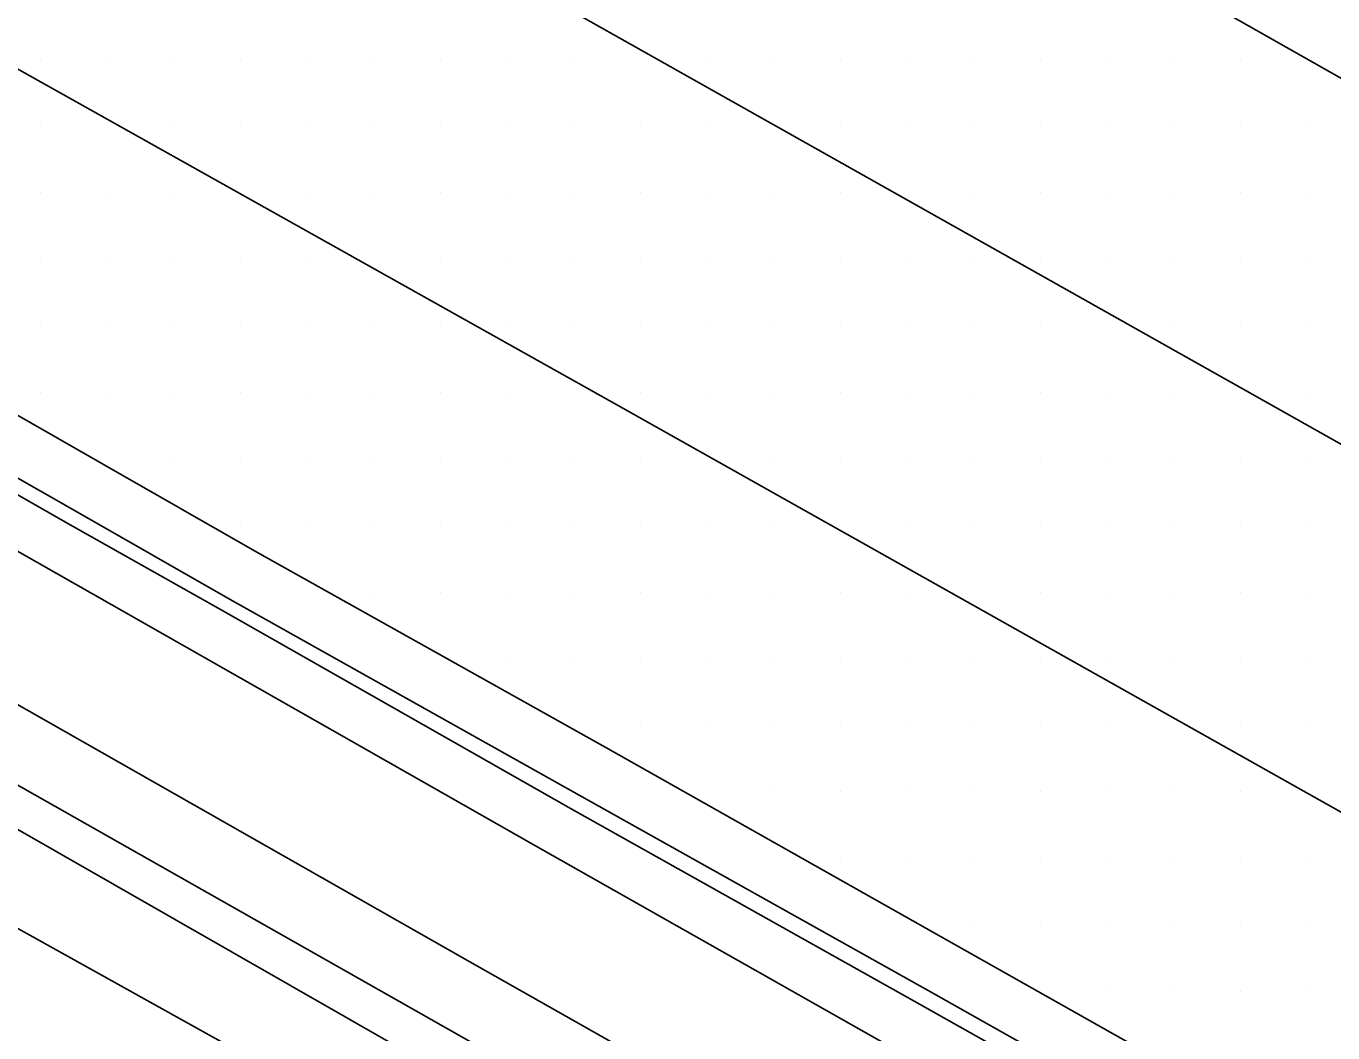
# Model space of a CAD drawing. Extents: x 1762120 to 1766775, y 709485 to 712965.
# Drawn here: x 1765923.22 to 1765972.23, y 710137.21 to 710174.99 of the extents above; entities that cross this region are included whole.
import ezdxf

# ---------------------------------------------------------------- set-up
doc = ezdxf.new("R2010")
doc.units = 0
for name, color, linetype in [('Exist DTM Drainline', 7, 'Continuous'), ('Exist DTM Scan Elevation Point', 7, 'Continuous'), ('Exist Roads Curbs', 7, 'Continuous'), ('Exist Roads EOP', 7, 'Continuous'), ('Exist Roads EOT', 7, 'Continuous'), ('PH Exist DTM Breakline', 7, 'Continuous')]:
    doc.layers.add(name, color=color, linetype=linetype)

msp = doc.modelspace()

# ---------------------------------------------------------------- linework, layer by layer
at = {"layer": 'Exist DTM Drainline'}
msp.add_lwpolyline([(1765839.474, 710210.709), (1765843.674, 710207.762), (1765856.041, 710199.271), (1765868.347, 710190.693), (1765878.788, 710183.355), (1765881.736, 710181.345), (1765885.894, 710178.963), (1765898.958, 710171.594), (1765912.027, 710164.23), (1765925.059, 710156.797), (1765930.876, 710153.465), (1765943.961, 710146.131), (1765957.049, 710138.804), (1765970.139, 710131.423), (1765983.209, 710124.062), (1765996.283, 710116.707), (1766009.34, 710109.323), (1766022.436, 710102.01)], dxfattribs=at)
at = {"layer": 'Exist DTM Scan Elevation Point'}
for p, q in [((1765923.75, 710173.75), (1765923.75, 710173.75)), ((1765926.25, 710173.75), (1765926.25, 710173.75)), ((1765928.75, 710173.75), (1765928.75, 710173.75)), ((1765931.25, 710173.75), (1765931.25, 710173.75)), ((1765933.75, 710173.75), (1765933.75, 710173.75)), ((1765936.25, 710173.75), (1765936.25, 710173.75)), ((1765938.75, 710173.75), (1765938.75, 710173.75)), ((1765941.25, 710173.75), (1765941.25, 710173.75)), ((1765943.75, 710173.75), (1765943.75, 710173.75)), ((1765948.75, 710173.75), (1765948.75, 710173.75)), ((1765951.25, 710173.75), (1765951.25, 710173.75)), ((1765953.75, 710173.75), (1765953.75, 710173.75)), ((1765956.25, 710173.75), (1765956.25, 710173.75)), ((1765958.75, 710173.75), (1765958.75, 710173.75)), ((1765961.25, 710173.75), (1765961.25, 710173.75)), ((1765963.75, 710173.75), (1765963.75, 710173.75)), ((1765966.25, 710173.75), (1765966.25, 710173.75)), ((1765968.75, 710173.75), (1765968.75, 710173.75)), ((1765923.75, 710171.25), (1765923.75, 710171.25)), ((1765928.75, 710171.25), (1765928.75, 710171.25)), ((1765931.25, 710171.25), (1765931.25, 710171.25)), ((1765933.75, 710171.25), (1765933.75, 710171.25)), ((1765936.25, 710171.25), (1765936.25, 710171.25)), ((1765938.75, 710171.25), (1765938.75, 710171.25)), ((1765941.25, 710171.25), (1765941.25, 710171.25)), ((1765943.75, 710171.25), (1765943.75, 710171.25)), ((1765946.25, 710171.25), (1765946.25, 710171.25)), ((1765948.75, 710171.25), (1765948.75, 710171.25)), ((1765953.75, 710171.25), (1765953.75, 710171.25)), ((1765956.25, 710171.25), (1765956.25, 710171.25)), ((1765958.75, 710171.25), (1765958.75, 710171.25)), ((1765961.25, 710171.25), (1765961.25, 710171.25)), ((1765963.75, 710171.25), (1765963.75, 710171.25)), ((1765966.25, 710171.25), (1765966.25, 710171.25)), ((1765968.75, 710171.25), (1765968.75, 710171.25)), ((1765971.25, 710171.25), (1765971.25, 710171.25)), ((1765923.75, 710168.75), (1765923.75, 710168.75)), ((1765926.25, 710168.75), (1765926.25, 710168.75)), ((1765928.75, 710168.75), (1765928.75, 710168.75)), ((1765933.75, 710168.75), (1765933.75, 710168.75)), ((1765936.25, 710168.75), (1765936.25, 710168.75)), ((1765938.75, 710168.75), (1765938.75, 710168.75)), ((1765941.25, 710168.75), (1765941.25, 710168.75)), ((1765943.75, 710168.75), (1765943.75, 710168.75)), ((1765946.25, 710168.75), (1765946.25, 710168.75)), ((1765948.75, 710168.75), (1765948.75, 710168.75)), ((1765951.25, 710168.75), (1765951.25, 710168.75)), ((1765953.75, 710168.75), (1765953.75, 710168.75)), ((1765958.75, 710168.75), (1765958.75, 710168.75)), ((1765961.25, 710168.75), (1765961.25, 710168.75)), ((1765963.75, 710168.75), (1765963.75, 710168.75)), ((1765966.25, 710168.75), (1765966.25, 710168.75)), ((1765968.75, 710168.75), (1765968.75, 710168.75)), ((1765971.25, 710168.75), (1765971.25, 710168.75)), ((1765923.75, 710166.25), (1765923.75, 710166.25)), ((1765926.25, 710166.25), (1765926.25, 710166.25)), ((1765928.75, 710166.25), (1765928.75, 710166.25)), ((1765931.25, 710166.25), (1765931.25, 710166.25)), ((1765933.75, 710166.25), (1765933.75, 710166.25)), ((1765938.75, 710166.25), (1765938.75, 710166.25)), ((1765941.25, 710166.25), (1765941.25, 710166.25)), ((1765943.75, 710166.25), (1765943.75, 710166.25)), ((1765946.25, 710166.25), (1765946.25, 710166.25)), ((1765948.75, 710166.25), (1765948.75, 710166.25)), ((1765951.25, 710166.25), (1765951.25, 710166.25)), ((1765953.75, 710166.25), (1765953.75, 710166.25)), ((1765956.25, 710166.25), (1765956.25, 710166.25)), ((1765958.75, 710166.25), (1765958.75, 710166.25)), ((1765961.25, 710166.25), (1765961.25, 710166.25)), ((1765963.75, 710166.25), (1765963.75, 710166.25)), ((1765966.25, 710166.25), (1765966.25, 710166.25)), ((1765968.75, 710166.25), (1765968.75, 710166.25)), ((1765971.25, 710166.25), (1765971.25, 710166.25)), ((1765923.75, 710163.75), (1765923.75, 710163.75)), ((1765926.25, 710163.75), (1765926.25, 710163.75)), ((1765928.75, 710163.75), (1765928.75, 710163.75)), ((1765931.25, 710163.75), (1765931.25, 710163.75)), ((1765933.75, 710163.75), (1765933.75, 710163.75)), ((1765936.25, 710163.75), (1765936.25, 710163.75)), ((1765938.75, 710163.75), (1765938.75, 710163.75)), ((1765941.25, 710163.75), (1765941.25, 710163.75)), ((1765943.75, 710163.75), (1765943.75, 710163.75)), ((1765946.25, 710163.75), (1765946.25, 710163.75)), ((1765948.75, 710163.75), (1765948.75, 710163.75)), ((1765951.25, 710163.75), (1765951.25, 710163.75)), ((1765953.75, 710163.75), (1765953.75, 710163.75)), ((1765956.25, 710163.75), (1765956.25, 710163.75)), ((1765958.75, 710163.75), (1765958.75, 710163.75)), ((1765961.25, 710163.75), (1765961.25, 710163.75)), ((1765966.25, 710163.75), (1765966.25, 710163.75)), ((1765968.75, 710163.75), (1765968.75, 710163.75)), ((1765971.25, 710163.75), (1765971.25, 710163.75)), ((1765923.75, 710161.25), (1765923.75, 710161.25)), ((1765926.25, 710161.25), (1765926.25, 710161.25)), ((1765928.75, 710161.25), (1765928.75, 710161.25)), ((1765931.25, 710161.25), (1765931.25, 710161.25)), ((1765933.75, 710161.25), (1765933.75, 710161.25)), ((1765936.25, 710161.25), (1765936.25, 710161.25)), ((1765938.75, 710161.25), (1765938.75, 710161.25)), ((1765941.25, 710161.25), (1765941.25, 710161.25)), ((1765946.25, 710161.25), (1765946.25, 710161.25)), ((1765948.75, 710161.25), (1765948.75, 710161.25)), ((1765951.25, 710161.25), (1765951.25, 710161.25)), ((1765953.75, 710161.25), (1765953.75, 710161.25)), ((1765956.25, 710161.25), (1765956.25, 710161.25)), ((1765958.75, 710161.25), (1765958.75, 710161.25)), ((1765961.25, 710161.25), (1765961.25, 710161.25)), ((1765963.75, 710161.25), (1765963.75, 710161.25)), ((1765966.25, 710161.25), (1765966.25, 710161.25)), ((1765971.25, 710161.25), (1765971.25, 710161.25)), ((1765928.75, 710158.75), (1765928.75, 710158.75)), ((1765931.25, 710158.75), (1765931.25, 710158.75)), ((1765933.75, 710158.75), (1765933.75, 710158.75)), ((1765936.25, 710158.75), (1765936.25, 710158.75)), ((1765938.75, 710158.75), (1765938.75, 710158.75)), ((1765941.25, 710158.75), (1765941.25, 710158.75)), ((1765943.75, 710158.75), (1765943.75, 710158.75)), ((1765946.25, 710158.75), (1765946.25, 710158.75)), ((1765951.25, 710158.75), (1765951.25, 710158.75)), ((1765953.75, 710158.75), (1765953.75, 710158.75)), ((1765956.25, 710158.75), (1765956.25, 710158.75)), ((1765958.75, 710158.75), (1765958.75, 710158.75)), ((1765961.25, 710158.75), (1765961.25, 710158.75)), ((1765963.75, 710158.75), (1765963.75, 710158.75)), ((1765966.25, 710158.75), (1765966.25, 710158.75)), ((1765968.75, 710158.75), (1765968.75, 710158.75)), ((1765971.25, 710158.75), (1765971.25, 710158.75)), ((1765931.25, 710156.25), (1765931.25, 710156.25)), ((1765933.75, 710156.25), (1765933.75, 710156.25)), ((1765936.25, 710156.25), (1765936.25, 710156.25)), ((1765938.75, 710156.25), (1765938.75, 710156.25)), ((1765941.25, 710156.25), (1765941.25, 710156.25)), ((1765943.75, 710156.25), (1765943.75, 710156.25)), ((1765946.25, 710156.25), (1765946.25, 710156.25)), ((1765948.75, 710156.25), (1765948.75, 710156.25)), ((1765951.25, 710156.25), (1765951.25, 710156.25)), ((1765956.25, 710156.25), (1765956.25, 710156.25)), ((1765958.75, 710156.25), (1765958.75, 710156.25)), ((1765961.25, 710156.25), (1765961.25, 710156.25)), ((1765963.75, 710156.25), (1765963.75, 710156.25)), ((1765966.25, 710156.25), (1765966.25, 710156.25)), ((1765968.75, 710156.25), (1765968.75, 710156.25)), ((1765971.25, 710156.25), (1765971.25, 710156.25)), ((1765936.25, 710153.75), (1765936.25, 710153.75)), ((1765938.75, 710153.75), (1765938.75, 710153.75)), ((1765941.25, 710153.75), (1765941.25, 710153.75)), ((1765943.75, 710153.75), (1765943.75, 710153.75)), ((1765946.25, 710153.75), (1765946.25, 710153.75)), ((1765948.75, 710153.75), (1765948.75, 710153.75)), ((1765951.25, 710153.75), (1765951.25, 710153.75)), ((1765953.75, 710153.75), (1765953.75, 710153.75)), ((1765956.25, 710153.75), (1765956.25, 710153.75)), ((1765961.25, 710153.75), (1765961.25, 710153.75)), ((1765963.75, 710153.75), (1765963.75, 710153.75)), ((1765966.25, 710153.75), (1765966.25, 710153.75)), ((1765968.75, 710153.75), (1765968.75, 710153.75)), ((1765971.25, 710153.75), (1765971.25, 710153.75)), ((1765941.25, 710151.25), (1765941.25, 710151.25)), ((1765943.75, 710151.25), (1765943.75, 710151.25)), ((1765946.25, 710151.25), (1765946.25, 710151.25)), ((1765948.75, 710151.25), (1765948.75, 710151.25)), ((1765951.25, 710151.25), (1765951.25, 710151.25)), ((1765953.75, 710151.25), (1765953.75, 710151.25)), ((1765956.25, 710151.25), (1765956.25, 710151.25)), ((1765958.75, 710151.25), (1765958.75, 710151.25)), ((1765961.25, 710151.25), (1765961.25, 710151.25)), ((1765963.75, 710151.25), (1765963.75, 710151.25)), ((1765966.25, 710151.25), (1765966.25, 710151.25)), ((1765968.75, 710151.25), (1765968.75, 710151.25)), ((1765971.25, 710151.25), (1765971.25, 710151.25)), ((1765946.25, 710148.75), (1765946.25, 710148.75)), ((1765948.75, 710148.75), (1765948.75, 710148.75)), ((1765951.25, 710148.75), (1765951.25, 710148.75)), ((1765953.75, 710148.75), (1765953.75, 710148.75)), ((1765956.25, 710148.75), (1765956.25, 710148.75)), ((1765958.75, 710148.75), (1765958.75, 710148.75)), ((1765961.25, 710148.75), (1765961.25, 710148.75)), ((1765963.75, 710148.75), (1765963.75, 710148.75)), ((1765968.75, 710148.75), (1765968.75, 710148.75)), ((1765971.25, 710148.75), (1765971.25, 710148.75)), ((1765951.25, 710146.25), (1765951.25, 710146.25)), ((1765953.75, 710146.25), (1765953.75, 710146.25)), ((1765956.25, 710146.25), (1765956.25, 710146.25)), ((1765958.75, 710146.25), (1765958.75, 710146.25)), ((1765961.25, 710146.25), (1765961.25, 710146.25)), ((1765963.75, 710146.25), (1765963.75, 710146.25)), ((1765966.25, 710146.25), (1765966.25, 710146.25)), ((1765968.75, 710146.25), (1765968.75, 710146.25)), ((1765953.75, 710143.75), (1765953.75, 710143.75)), ((1765956.25, 710143.75), (1765956.25, 710143.75)), ((1765958.75, 710143.75), (1765958.75, 710143.75)), ((1765961.25, 710143.75), (1765961.25, 710143.75)), ((1765963.75, 710143.75), (1765963.75, 710143.75)), ((1765966.25, 710143.75), (1765966.25, 710143.75)), ((1765968.75, 710143.75), (1765968.75, 710143.75)), ((1765971.25, 710143.75), (1765971.25, 710143.75)), ((1765958.75, 710141.25), (1765958.75, 710141.25)), ((1765961.25, 710141.25), (1765961.25, 710141.25)), ((1765963.75, 710141.25), (1765963.75, 710141.25)), ((1765966.25, 710141.25), (1765966.25, 710141.25)), ((1765968.75, 710141.25), (1765968.75, 710141.25)), ((1765971.25, 710141.25), (1765971.25, 710141.25)), ((1765963.75, 710138.75), (1765963.75, 710138.75)), ((1765966.25, 710138.75), (1765966.25, 710138.75)), ((1765968.75, 710138.75), (1765968.75, 710138.75)), ((1765971.25, 710138.75), (1765971.25, 710138.75))]:
    msp.add_line(p, q, dxfattribs=at)
at = {"layer": 'Exist Roads Curbs'}
msp.add_lwpolyline([(1765839.165, 710210.273), (1765843.338, 710207.289), (1765855.682, 710198.765), (1765868.062, 710190.292), (1765878.526, 710182.987), (1765881.437, 710180.926), (1765885.647, 710178.529), (1765898.692, 710171.124), (1765911.76, 710163.76), (1765924.793, 710156.327), (1765930.63, 710153.029), (1765943.667, 710145.61), (1765956.754, 710138.279), (1765969.845, 710130.897), (1765982.915, 710123.536), (1765996.018, 710116.236), (1766009.069, 710108.839), (1766022.174, 710101.542)], dxfattribs=at)
at = {"layer": 'Exist Roads EOP'}
msp.add_lwpolyline([(1765840.599, 710212.3), (1765844.88, 710209.465), (1765857.137, 710200.819), (1765869.477, 710192.289), (1765879.945, 710184.99), (1765882.796, 710182.843), (1765886.846, 710180.655), (1765899.973, 710173.397), (1765913.041, 710166.033), (1765926.058, 710158.575), (1765931.875, 710155.243), (1765944.967, 710147.922), (1765958.023, 710140.537), (1765971.104, 710133.162), (1765984.148, 710125.756), (1765997.236, 710118.427), (1766010.251, 710110.967), (1766023.368, 710103.692)], dxfattribs=at)
at = {"layer": 'Exist Roads EOT'}
for points in [[(1765856.712, 710238.409), (1765882.783, 710223.806), (1765891.469, 710218.902), (1765899.944, 710214.14), (1765935.194, 710194.223), (1765955.977, 710182.431), (1765979.988, 710168.811), (1766013.753, 710149.744), (1766047.065, 710130.906), (1766078.47, 710113.148), (1766108.131, 710096.362), (1766120.887, 710089.127)], [(1765846.611, 710230.164), (1765871.962, 710215.946), (1765880.916, 710210.876), (1765895.026, 710202.934), (1765917.857, 710190.111), (1765948.058, 710173.087), (1765981.3, 710154.358), (1766009.281, 710138.551), (1766044.11, 710118.82), (1766069.074, 710104.658), (1766087.722, 710094.123), (1766090.985, 710092.082), (1766096.878, 710088.396), (1766101.754, 710084.835), (1766107.633, 710080.235), (1766110.247, 710078.019), (1766113.167, 710075.404)], [(1765838.858, 710220.754), (1765849.507, 710214.756), (1765864.864, 710206.046), (1765878.066, 710198.693), (1765891.516, 710191.071), (1765901.573, 710185.421), (1765911.773, 710179.62), (1765945.603, 710160.651), (1765980.423, 710141.051), (1766004.576, 710127.531), (1766041.315, 710106.78), (1766063.18, 710094.382), (1766075.614, 710087.182), (1766085.451, 710081.425), (1766090.461, 710078.177), (1766095.139, 710074.82), (1766099.906, 710071.017), (1766104.33, 710067.365), (1766107.229, 710064.744)]]:
    msp.add_lwpolyline(points, dxfattribs=at)
at = {"layer": 'PH Exist DTM Breakline'}
for points in [[(1765805.794, 710231.096), (1765814.538, 710224.829), (1765826.834, 710216.383), (1765851.044, 710199.733), (1765869.092, 710187.158), (1765881.3, 710178.773), (1765911.897, 710161.538), (1765942.33, 710144.224), (1765993.65, 710115.159)], [(1765803.244, 710226.772), (1765811.666, 710220.736), (1765824.002, 710212.262), (1765848.198, 710195.622), (1765866.247, 710183.046), (1765878.652, 710174.526), (1765909.433, 710157.187), (1765939.862, 710139.876), (1765991.185, 710110.808)], [(1765819.907, 710213.482), (1765819.035, 710213.82), (1765818.088, 710212.25), (1765822.973, 710208.588), (1765829.635, 710203.912), (1765837.754, 710198.253), (1765848.449, 710190.732), (1765854.114, 710186.782), (1765863.123, 710180.288), (1765867.661, 710176.882), (1765876.053, 710171.346), (1765885.898, 710165.678), (1765900.75, 710157.557), (1765919.945, 710146.528), (1765946.349, 710131.421), (1765957.756, 710124.987), (1765959.314, 710123.922), (1765956.379, 710121.96)], [(1765819.406, 710212.703), (1765867.809, 710178.295), (1765918.403, 710149.052), (1765990.192, 710108.346)], [(1765797.647, 710187.268), (1765805.363, 710200.686), (1765807.972, 710205.427), (1765818.453, 710199.268), (1765829.127, 710193.403), (1765839.539, 710187.473), (1765848.458, 710182.721), (1765862.394, 710174.976), (1765873.555, 710168.577), (1765885.348, 710161.809), (1765909.029, 710148.853), (1765936.361, 710133.634), (1765952.365, 710124.6), (1765954.669, 710123.024), (1765955.455, 710121.297), (1765948.922, 710110.333), (1765935.399, 710087.554), (1765927.164, 710073.277), (1765923.019, 710066.429)]]:
    msp.add_lwpolyline(points, dxfattribs=at)

doc.saveas('drawing.dxf')
